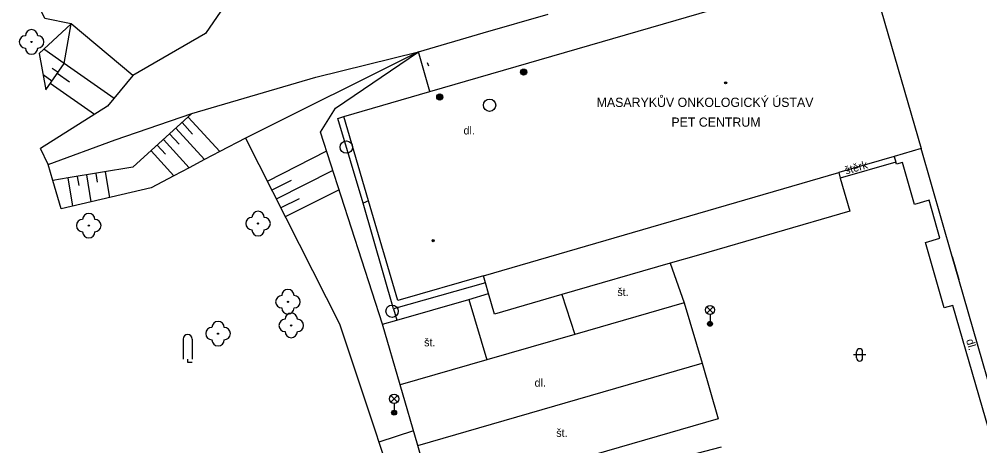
# Model space of a CAD drawing. Extents: x -600309 to -598967, y -1161267 to -1160292.
# Drawn here: x -599727 to -599649, y -1160744.3 to -1160709.6 of the extents above; entities that cross this region are included whole.
import ezdxf

# ---------------------------------------------------------------- set-up
doc = ezdxf.new("R2010")
doc.units = 0
for name, color, linetype in [('Level 11', 7, 'Continuous'), ('Level 14', 7, 'Continuous'), ('Level 15', 7, 'Continuous'), ('Level 22', 7, 'Continuous'), ('Level 25', 7, 'Continuous'), ('Level 27', 7, 'Continuous'), ('Level 33', 7, 'Continuous'), ('Level 36', 7, 'Continuous'), ('Level 39', 7, 'Continuous'), ('Level 40', 7, 'Continuous'), ('Level 42', 7, 'Continuous'), ('Level 5', 7, 'Continuous'), ('Level 6', 7, 'Continuous'), ('Level 7', 7, 'Continuous')]:
    doc.layers.add(name, color=color, linetype=linetype)

msp = doc.modelspace()

# ---------------------------------------------------------------- linework, layer by layer
at = {"layer": 'Level 11'}
for points in [[(-599699.1, -1160724.56), (-599701.1599, -1160717.68), (-599700.6599, -1160717.53)], [(-599655.84, -1160721.24), (-599660.36, -1160722.53)], [(-599655.98, -1160720.78), (-599655.84, -1160721.24)], [(-599629.08, -1160752.6), (-599642.49, -1160756.5), (-599644.69, -1160757.14), (-599647.94, -1160745.94), (-599647.46, -1160745.8), (-599651.2, -1160732.88), (-599651.9099, -1160733.09), (-599653.43, -1160727.76), (-599652.26, -1160727.43), (-599653.14, -1160724.33), (-599654.32, -1160724.67), (-599655.29, -1160721.26), (-599655.79, -1160721.4), (-599655.84, -1160721.24)], [(-599698.6599, -1160724.39), (-599699.1, -1160724.56)], [(-599696.65, -1160733.15), (-599699.1, -1160724.56)], [(-599674.17, -1160729.46), (-599673.03, -1160732.68)], [(-599689.18, -1160731.04), (-599696.65, -1160733.15)], [(-599696.38, -1160734.09), (-599690.53, -1160732.4)], [(-599690.53, -1160732.4), (-599688.93, -1160731.9099)], [(-599690.53, -1160732.4), (-599689.06, -1160737.32)], [(-599682.96, -1160732.01), (-599681.9099, -1160735.26)], [(-599696.65, -1160733.15), (-599696.38, -1160734.09)], [(-599673.03, -1160732.68), (-599681.9099, -1160735.26)], [(-599673.03, -1160732.68), (-599671.57, -1160737.59)], [(-599697.52, -1160734.42), (-599696.38, -1160734.09)], [(-599696.1, -1160739.35), (-599697.52, -1160734.42)], [(-599681.9099, -1160735.26), (-599689.06, -1160737.32)], [(-599689.06, -1160737.32), (-599696.1, -1160739.35)], [(-599671.57, -1160737.59), (-599670.26, -1160742.1), (-599693.37, -1160748.79), (-599694.67, -1160744.27)], [(-599694.67, -1160744.27), (-599671.57, -1160737.59)], [(-599694.67, -1160744.27), (-599696.1, -1160739.35)]]:
    msp.add_lwpolyline(points, dxfattribs=at)
at = {"layer": 'Level 14'}
for points in [[(-599700.73, -1160694.48), (-599711.9, -1160710.79), (-599717.82, -1160714.2)], [(-599722.81, -1160709.99), (-599724.9699, -1160709.55), (-599726.29, -1160706.86), (-599726.58, -1160703.33), (-599724.04, -1160700.02)], [(-599722.81, -1160709.99), (-599725.4099, -1160712.4), (-599724.88, -1160715.36)], [(-599724.88, -1160715.36), (-599723.38, -1160713.2199), (-599722.81, -1160709.99)], [(-599717.82, -1160714.2), (-599722.81, -1160709.99)], [(-599713.01, -1160717.29), (-599702.94, -1160714.32), (-599694.62, -1160712.28)], [(-599694.62, -1160712.28), (-599708.67, -1160719.28)], [(-599697.52, -1160734.42), (-599702.57, -1160718.81), (-599701.36, -1160716.84), (-599694.62, -1160712.28)], [(-599717.82, -1160714.2), (-599719.86, -1160716.7), (-599725.3, -1160720.12)], [(-599724.7, -1160721.43), (-599719.24, -1160719.43), (-599713.01, -1160717.29)], [(-599713.01, -1160717.29), (-599717.8, -1160721.6599), (-599723.06, -1160722.52), (-599724.31, -1160722.73)], [(-599708.67, -1160719.28), (-599710.75, -1160720.38), (-599711.99, -1160721.03), (-599713.24, -1160721.69), (-599714.48, -1160722.35), (-599716.32, -1160723.32), (-599723.62, -1160725.04), (-599724.31, -1160722.73)], [(-599708.67, -1160719.28), (-599701.03, -1160734.39), (-599694.89, -1160752.86), (-599680.08, -1160747.02), (-599670.01, -1160744.39)], [(-599724.31, -1160722.73), (-599724.7, -1160721.43)]]:
    msp.add_lwpolyline(points, dxfattribs=at)
at = {"layer": 'Level 15'}
for points in [[(-599723.38, -1160713.2199), (-599725.04, -1160712.06)], [(-599724.36, -1160713.6), (-599723.88, -1160713.93)], [(-599719.33, -1160716.06), (-599723.38, -1160713.2199)], [(-599693.9, -1160713.14), (-599693.79, -1160713.4099)], [(-599724.38, -1160714.65), (-599725.1, -1160714.14)], [(-599722.95, -1160714.74), (-599723.95, -1160714.04)], [(-599720.93, -1160717.37), (-599724.52, -1160714.85)], [(-599710.75, -1160720.38), (-599713.31, -1160717.57)], [(-599712.9699, -1160718.96), (-599713.81, -1160718.02)], [(-599714.06, -1160719.78), (-599714.82, -1160718.94)], [(-599711.99, -1160721.03), (-599714.32, -1160718.48)], [(-599715.1599, -1160720.6), (-599715.83, -1160719.86)], [(-599713.24, -1160721.69), (-599715.33, -1160719.4)], [(-599714.48, -1160722.35), (-599716.33, -1160720.32)], [(-599702.07, -1160720.36), (-599706.89, -1160722.8)], [(-599721.19, -1160724.4699), (-599721.54, -1160722.27)], [(-599720.67, -1160722.86), (-599720.79, -1160722.15)], [(-599719.69, -1160724.11), (-599720.03, -1160722.02)], [(-599701.56, -1160721.92), (-599706.1599, -1160724.24)], [(-599722.68, -1160724.82), (-599723.06, -1160722.52)], [(-599722.18, -1160723.15), (-599722.3, -1160722.4)], [(-599704.96, -1160722.73), (-599706.53, -1160723.52)], [(-599701.06, -1160723.48), (-599705.43, -1160725.69)], [(-599704.3, -1160724.21), (-599705.8, -1160724.96)], [(-599695.02, -1160743.08), (-599697.83, -1160744.01)]]:
    msp.add_lwpolyline(points, dxfattribs=at)
at = {"layer": 'Level 22'}
for centre in [(-599726.04, -1160711.4699), (-599707.64, -1160726.23), (-599721.39, -1160726.4), (-599705.21, -1160732.59), (-599704.95, -1160734.51), (-599710.89, -1160735.18)]:
    msp.add_circle(centre, 0.05, dxfattribs=at)
for centre, start, end in [((-599726.04, -1160710.9699), 0, 180), ((-599726.54, -1160711.4699), 90, 270), ((-599725.54, -1160711.4699), 270, 90), ((-599726.04, -1160711.9699), 180, 0), ((-599721.39, -1160725.9), 0, 180), ((-599707.64, -1160725.73), 0, 180), ((-599721.89, -1160726.4), 90, 270), ((-599720.89, -1160726.4), 270, 90), ((-599708.14, -1160726.23), 90, 270), ((-599707.14, -1160726.23), 270, 90), ((-599721.39, -1160726.9), 180, 0), ((-599707.64, -1160726.73), 180, 0), ((-599705.21, -1160732.09), 0, 180), ((-599705.71, -1160732.59), 90, 270), ((-599704.71, -1160732.59), 270, 90), ((-599705.21, -1160733.09), 180, 0), ((-599704.95, -1160734.01), 0, 180), ((-599711.39, -1160735.18), 90, 270), ((-599710.89, -1160734.68), 0, 180), ((-599710.39, -1160735.18), 270, 90), ((-599705.45, -1160734.51), 90, 270), ((-599704.45, -1160734.51), 270, 90), ((-599704.95, -1160735.01), 180, 0), ((-599710.89, -1160735.68), 180, 0)]:
    msp.add_arc(centre, 0.5, start, end, dxfattribs=at)
at = {"layer": 'Level 25'}
for centre, radius in [((-599686.07, -1160713.92), 0.25), ((-599686.07, -1160713.92), 0.2), ((-599686.07, -1160713.92), 0.15), ((-599686.07, -1160713.92), 0.1), ((-599686.07, -1160713.92), 0.05), ((-599692.88, -1160715.95), 0.25), ((-599692.88, -1160715.95), 0.2), ((-599692.88, -1160715.95), 0.15), ((-599692.88, -1160715.95), 0.1), ((-599692.88, -1160715.95), 0.05)]:
    msp.add_circle(centre, radius, dxfattribs=at)
at = {"layer": 'Level 27'}
for centre in [(-599688.83, -1160716.61), (-599700.4699, -1160720.02), (-599696.76, -1160733.36)]:
    msp.add_circle(centre, 0.5, dxfattribs=at)
at = {"layer": 'Level 33'}
for p, q in [((-599671.195, -1160733.52), (-599670.665, -1160732.99)), ((-599671.195, -1160732.99), (-599670.665, -1160733.52)), ((-599670.93, -1160733.63), (-599670.93, -1160734.38)), ((-599696.855, -1160740.74), (-599696.325, -1160740.21)), ((-599696.855, -1160740.21), (-599696.325, -1160740.74)), ((-599696.59, -1160740.85), (-599696.59, -1160741.6))]:
    msp.add_line(p, q, dxfattribs=at)
for centre, radius in [((-599670.93, -1160733.255), 0.375), ((-599670.93, -1160734.38), 0.2), ((-599670.93, -1160734.38), 0.1445), ((-599670.93, -1160734.38), 0.0876), ((-599696.59, -1160740.475), 0.375), ((-599696.59, -1160741.6), 0.2), ((-599696.59, -1160741.6), 0.1445), ((-599696.59, -1160741.6), 0.0876)]:
    msp.add_circle(centre, radius, dxfattribs=at)
at = {"layer": 'Level 36'}
for p, q in [((-599713.735, -1160735.615), (-599713.735, -1160737.24)), ((-599712.985, -1160735.615), (-599712.985, -1160737.24)), ((-599658.284, -1160736.904), (-599659.284, -1160736.904)), ((-599659.034, -1160737.154), (-599659.034, -1160736.654)), ((-599658.534, -1160737.154), (-599658.534, -1160736.654))]:
    msp.add_line(p, q, dxfattribs=at)
msp.add_lwpolyline([(-599713.36, -1160737.24), (-599713.36, -1160737.49), (-599712.985, -1160737.49)], dxfattribs=at)
for centre, radius, start, end in [((-599713.3603, -1160735.6146), 0.375, 0, 180), ((-599658.7843, -1160736.6537), 0.25, 0, 180), ((-599658.7843, -1160737.1537), 0.25, 180, 0)]:
    msp.add_arc(centre, radius, start, end, dxfattribs=at)
at = {"layer": 'Level 39'}
for centre, radius in [((-599669.6599, -1160714.79), 0.09), ((-599669.6599, -1160714.79), 0.0398), ((-599693.42, -1160727.62), 0.09), ((-599693.42, -1160727.62), 0.0398)]:
    msp.add_circle(centre, radius, dxfattribs=at)
at = {"layer": 'Level 5'}
for points in [[(-599658.11, -1160705.1599), (-599653.78, -1160720.14)], [(-599693.69, -1160715.5), (-599664.81, -1160707.11)], [(-599689.35, -1160710.74), (-599684.07, -1160709.2)], [(-599694.62, -1160712.28), (-599689.35, -1160710.74)], [(-599693.69, -1160715.5), (-599694.62, -1160712.28)], [(-599700.6599, -1160717.53), (-599693.69, -1160715.5)], [(-599698.6599, -1160724.39), (-599700.6599, -1160717.53)], [(-599653.78, -1160720.14), (-599655.98, -1160720.78)], [(-599651.26, -1160728.9099), (-599653.78, -1160720.14)], [(-599655.98, -1160720.78), (-599660.48, -1160722.09)], [(-599689.34, -1160730.4699), (-599660.48, -1160722.09)], [(-599660.48, -1160722.09), (-599660.36, -1160722.53)], [(-599660.36, -1160722.53), (-599659.57, -1160725.23)], [(-599696.29, -1160732.49), (-599698.6599, -1160724.39)], [(-599659.57, -1160725.23), (-599671.87, -1160728.8)], [(-599671.87, -1160728.8), (-599674.17, -1160729.46)], [(-599650.7199, -1160730.78), (-599651.26, -1160728.9099)], [(-599674.17, -1160729.46), (-599682.96, -1160732.01)], [(-599689.34, -1160730.4699), (-599696.29, -1160732.49)], [(-599689.18, -1160731.04), (-599689.34, -1160730.4699)], [(-599646.48, -1160745.52), (-599650.7199, -1160730.78)], [(-599688.93, -1160731.9099), (-599689.18, -1160731.04)], [(-599688.44, -1160733.6), (-599688.93, -1160731.9099)], [(-599682.96, -1160732.01), (-599688.44, -1160733.6)]]:
    msp.add_lwpolyline(points, dxfattribs=at)
at = {"layer": 'Level 6'}
msp.add_lwpolyline([(-599651.26, -1160728.9099), (-599650.7199, -1160730.78)], dxfattribs=at)
at = {"layer": 'Level 7'}
msp.add_lwpolyline([(-599724.7, -1160721.43), (-599725.3, -1160720.12)], dxfattribs=at)

# ---------------------------------------------------------------- texts
at = {"layer": 'Level 40'}
for s, p in [('dl.', (-599690.95, -1160718.99)), ('št.', (-599678.46, -1160732.12)), ('št.', (-599694.15, -1160736.21)), ('dl.', (-599685.18, -1160739.49)), ('št.', (-599683.42, -1160743.57))]:
    msp.add_text(s, height=0.65, dxfattribs=at).set_placement(p)
for s, rotation, p in [(' štěrk', 15.91, (-599660.12, -1160722.31)), ('dl.', 286.14, (-599650.14, -1160735.71))]:
    msp.add_text(s, height=0.65, rotation=rotation, dxfattribs=at).set_placement(p)
at = {"layer": 'Level 42'}
for s, p in [('MASARYKŮV ONKOLOGICKÝ ÚSTAV', (-599680.14, -1160716.75)), ('PET CENTRUM', (-599674.07, -1160718.36))]:
    msp.add_text(s, height=0.75, dxfattribs=at).set_placement(p)

doc.saveas('drawing.dxf')
